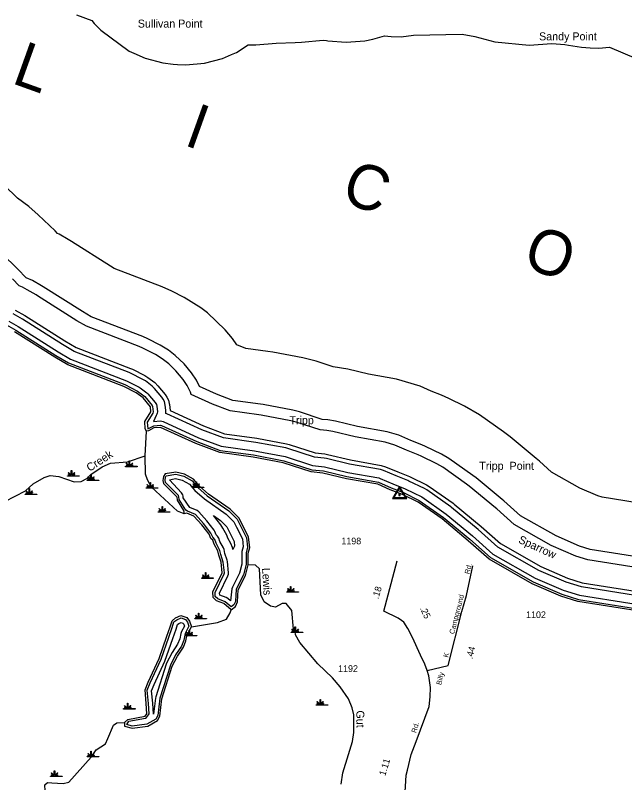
# Model space of a CAD drawing. Extents: x 2532689 to 2764727, y 536648 to 732970.
# Drawn here: x 2620422 to 2631849, y 613147 to 627526 of the extents above; entities that cross this region are included whole.
import ezdxf

# ---------------------------------------------------------------- set-up
doc = ezdxf.new("R2010")
doc.units = 0
for name, color, linetype in [('Exist Hydrographic Bay Label', 7, 'Continuous'), ('Exist Hydrographic Buffer Line', 7, 'Continuous'), ('Exist Hydrographic Creek Single Shore', 7, 'Continuous'), ('Exist Hydrographic Creek Single Shore Label', 7, 'Continuous'), ('Exist Hydrographic Point Label', 7, 'Continuous'), ('Exist Hydrographic Pond Under 1500 Sq Ft', 7, 'Continuous'), ('Exist Hydrographic River Shore', 7, 'Continuous'), ('Exist Hydrographic River Shore Label', 7, 'Continuous'), ('Exist Hydrographic Swamp CELL', 7, 'Continuous'), ('Exist Road Secondary Mileage Hundredths English Label', 7, 'Continuous'), ('Exist Road Secondary Type 51 Attributed', 7, 'Continuous'), ('Exist Road Secondary Type 51 Label', 7, 'Continuous'), ('Exist Road Secondary Type 51 Number Label', 7, 'Continuous'), ('Exist Survey Geodetic Marker CELL', 7, 'Continuous'), ('Exist Survey Geodetic Marker Label', 7, 'Continuous')]:
    doc.layers.add(name, color=color, linetype=linetype)

msp = doc.modelspace()

# ---------------------------------------------------------------- linework, layer by layer
at = {"layer": 'Exist Hydrographic Buffer Line'}
for points in [[(2621570, 627535), (2621857, 627426), (2621898, 627375), (2622025, 627245), (2622557, 626857), (2622642, 626815), (2622854, 626724), (2623191, 626634), (2623382, 626609)], [(2623382, 626609), (2623465, 626603), (2623621, 626597), (2623968, 626627), (2624305, 626717), (2624476, 626789), (2624567, 626832), (2624787, 626970), (2624930, 626972), (2625312, 627007), (2625671, 627016), (2625791, 627023), (2626197, 627058), (2626255, 627056), (2626282, 627051), (2626629, 627020), (2626976, 627051), (2627125, 627078), (2627343, 627144), (2627473, 627130), (2627657, 627125), (2627886, 627152), (2628801, 627173), (2629040, 627131), (2629417, 627031), (2630060, 626968), (2630483, 626995), (2630729, 626980), (2630795, 626966), (2631041, 626930), (2631200, 626917), (2631366, 626910), (2631566, 626927), (2632067, 626716)], [(2633011, 618243), (2631429, 618495), (2631347, 618520), (2631007, 618666), (2630479, 618966), (2630249, 619172), (2630191, 619222), (2629699, 619629), (2629577, 619722), (2629128, 620039), (2628847, 620204), (2628553, 620347), (2628413, 620408), (2628218, 620485), (2628013, 620574), (2627569, 620707), (2627043, 620801), (2626657, 620894), (2626383, 620940), (2626063, 621044), (2625812, 621108), (2625251, 621213), (2625155, 621229), (2624747, 621285), (2624577, 621349), (2624494, 621468), (2624356, 621633), (2624028, 621948), (2623901, 622044), (2623591, 622238), (2623356, 622357), (2623173, 622438), (2622278, 622782), (2622204, 622826), (2621476, 623286), (2621413, 623324), (2621244, 623422), (2621214, 623437), (2621167, 623485), (2620852, 623788), (2620672, 623941), (2620460, 624101), (2620215, 624346)], [(2632988, 617234), (2631201, 617519), (2631001, 617581), (2630562, 617769), (2629893, 618149), (2629583, 618426), (2629554, 618451), (2629062, 618858), (2629001, 618905), (2628552, 619221), (2628411, 619304), (2628117, 619447), (2628047, 619477), (2627836, 619560), (2627616, 619656), (2627394, 619723), (2626838, 619822), (2626423, 619922), (2626284, 619945), (2626177, 619955), (2625753, 620093), (2625628, 620125), (2625067, 620231), (2625019, 620238), (2624502, 620310), (2624194, 620424), (2623877, 620570), (2623820, 620691), (2623724, 620829), (2623587, 620994), (2623422, 621152), (2623295, 621249), (2623140, 621346), (2622905, 621464), (2622814, 621505), (2621841, 621879), (2621682, 621973), (2620942, 622440), (2620910, 622459), (2620741, 622558), (2620625, 622605), (2620601, 622630), (2620579, 622653), (2620514, 622724), (2620475, 622764), (2620160, 623066)], [(2626136, 619758), (2625691, 619903), (2625591, 619929), (2625030, 620034), (2624991, 620040), (2624453, 620115), (2624117, 620239), (2623717, 620423), (2623706, 620465), (2623647, 620591), (2623570, 620702), (2623433, 620867), (2623301, 620993), (2623175, 621089), (2623050, 621167), (2622815, 621286), (2622742, 621318), (2621754, 621698), (2621577, 621802), (2620835, 622271), (2620810, 622287), (2620641, 622385), (2620554, 622429), (2620492, 622455), (2620368, 622587)], [(2632910, 616517), (2631037, 616816), (2630751, 616904), (2630241, 617123), (2629471, 617561), (2629103, 617889), (2628603, 618303), (2628586, 618316), (2628137, 618633), (2628097, 618656), (2627803, 618799), (2627784, 618807), (2627561, 618895), (2627329, 618995), (2627267, 619014), (2626691, 619117), (2626255, 619222), (2626216, 619228), (2626030, 619246), (2625530, 619409), (2625495, 619418), (2624934, 619523), (2624325, 619607), (2623917, 619759), (2623263, 620059), (2623243, 620067), (2623245, 620093), (2623243, 620124), (2623232, 620222), (2623217, 620287), (2623196, 620331), (2623170, 620370), (2623032, 620535), (2622986, 620579), (2622860, 620676), (2622816, 620703), (2622581, 620821), (2622555, 620833), (2621526, 621228), (2621306, 621359), (2620557, 621832), (2620380, 621935)], [(2620420, 622004), (2620600, 621899), (2621348, 621427), (2621561, 621301), (2622584, 620907), (2622617, 620893), (2622852, 620774), (2622908, 620739), (2623035, 620643), (2623094, 620586), (2623231, 620421), (2623266, 620371), (2623292, 620314), (2623309, 620253), (2623312, 620231), (2623324, 620119), (2623948, 619833), (2624345, 619685), (2624949, 619602), (2625510, 619496), (2625555, 619485), (2626046, 619325), (2626223, 619308), (2626273, 619299), (2626707, 619195), (2627281, 619092), (2627361, 619068), (2627592, 618969)], [(2620299, 621797), (2620472, 621696), (2621223, 621222), (2621456, 621084), (2622509, 620678), (2622744, 620560), (2622763, 620548), (2622890, 620452), (2622909, 620433), (2623046, 620268), (2623058, 620251), (2623067, 620232), (2623073, 620204), (2623085, 620093), (2623083, 620072), (2623078, 620052), (2623066, 620029), (2623010, 619913), (2623146, 619925), (2623167, 619923), (2623196, 619914), (2623856, 619611), (2624285, 619451), (2624904, 619366), (2625480, 619257), (2625997, 619088), (2626217, 619066), (2626658, 618960), (2627239, 618856), (2627266, 618848), (2627500, 618747), (2627733, 618655), (2628044, 618502), (2628501, 618180), (2628996, 617770), (2629377, 617430), (2630170, 616980), (2630696, 616754), (2631001, 616659), (2632892, 616358)], [(2620259, 621728), (2620429, 621629), (2621181, 621154), (2621422, 621011), (2622473, 620607), (2622714, 620485), (2622848, 620382), (2622985, 620216), (2622994, 620195), (2623005, 620093), (2622999, 620071), (2622892, 619903), (2622908, 619778), (2623017, 619833), (2623142, 619844), (2623163, 619841), (2623825, 619537), (2624266, 619373), (2624890, 619287), (2625456, 619180), (2625980, 619009), (2626198, 618988), (2626641, 618882), (2627234, 618775), (2627470, 618673), (2627699, 618583), (2627998, 618437)], [(2632966, 617035), (2631156, 617323), (2630931, 617393), (2630473, 617590), (2629776, 617985), (2629450, 618277), (2629426, 618297), (2628934, 618704), (2628885, 618741), (2628437, 619058), (2628324, 619124), (2628030, 619267), (2627974, 619291), (2627760, 619376), (2627536, 619472), (2627359, 619526), (2626797, 619626), (2626376, 619727), (2626265, 619746), (2626136, 619758)], [(2624469, 616439), (2624357, 616534), (2624218, 616592), (2624169, 616633), (2624167, 616713), (2624338, 617059), (2624342, 617081), (2624322, 617280), (2624276, 617420), (2624258, 617499), (2624186, 617632), (2624161, 617704), (2624123, 617745), (2624091, 617821), (2623948, 618002), (2623802, 618169), (2623652, 618233), (2623618, 618253), (2623495, 618456), (2623488, 618506), (2623479, 618526), (2623238, 618772), (2623231, 618813), (2623237, 618873), (2623253, 618895), (2623429, 618925), (2623583, 618892), (2623740, 618800), (2623847, 618676), (2624021, 618524), (2624427, 618241), (2624582, 618084), (2624639, 617974), (2624758, 617736), (2624778, 617558), (2624749, 617455), (2624751, 617233), (2624700, 617043), (2624565, 616775), (2624550, 616544), (2624517, 616476), (2624469, 616439)], [(2627592, 618969), (2627813, 618882), (2627838, 618871), (2628132, 618728), (2628183, 618698), (2628632, 618382), (2628654, 618365), (2629156, 617949), (2629518, 617626), (2630277, 617195), (2630779, 616979), (2631055, 616894), (2632918, 616597)], [(2624460, 616551), (2624409, 616595), (2624376, 616615), (2624259, 616662), (2624248, 616695), (2624410, 617024), (2624420, 617056), (2624422, 617077), (2624402, 617288), (2624396, 617315), (2624353, 617442), (2624336, 617517), (2624324, 617549), (2624259, 617665), (2624236, 617730), (2624227, 617750), (2624215, 617767), (2624190, 617792), (2624165, 617852), (2624148, 617881), (2624011, 618052), (2623862, 618222), (2623832, 618246), (2623697, 618301), (2623572, 618484), (2623567, 618518), (2623561, 618541), (2623552, 618560), (2623540, 618577), (2623312, 618824), (2623428, 618844), (2623553, 618817), (2623688, 618738), (2623786, 618624), (2623969, 618463), (2624375, 618179), (2624517, 618036), (2624568, 617937), (2624680, 617713), (2624696, 617564), (2624672, 617477), (2624667, 617442), (2624671, 617243), (2624624, 617072), (2624494, 616811), (2624483, 616778), (2624460, 616551)], [(2627998, 618437), (2628450, 618118), (2628943, 617710), (2629330, 617365), (2630134, 616908), (2630668, 616679), (2630982, 616581), (2632884, 616278)], [(2624501, 617517), (2624493, 617551), (2624464, 617627), (2624405, 617731), (2624387, 617783), (2624366, 617830), (2624338, 617870), (2624313, 617913), (2624273, 617980), (2624136, 618151), (2624272, 618057), (2624386, 617941), (2624426, 617865), (2624524, 617667), (2624534, 617578), (2624501, 617517)], [(2622616, 614206), (2622510, 614236), (2622553, 614296), (2622866, 614356), (2622884, 614365), (2622922, 614416), (2622930, 614439), (2622918, 614632), (2622897, 614882), (2622949, 615015), (2623155, 615459), (2623298, 615876), (2623361, 616052), (2623397, 616158), (2623449, 616200), (2623529, 616234), (2623613, 616205), (2623652, 616153), (2623676, 616081), (2623608, 615940), (2623582, 615816), (2623537, 615704), (2623427, 615539), (2623329, 615350), (2623130, 614732), (2623094, 614406), (2623056, 614339), (2622891, 614245), (2622616, 614206)], [(2623016, 614431), (2622998, 614637), (2622978, 614870), (2623023, 614984), (2623228, 615426), (2623373, 615850), (2623436, 616025), (2623465, 616110), (2623491, 616130), (2623532, 616149), (2623564, 616138), (2623580, 616116), (2623593, 616078), (2623538, 615979), (2623525, 615944), (2623504, 615839), (2623466, 615741), (2623360, 615583), (2623258, 615387), (2623250, 615368), (2623054, 614756), (2623049, 614733), (2623016, 614431)]]:
    msp.add_lwpolyline(points, dxfattribs=at)
at = {"layer": 'Exist Hydrographic Creek Single Shore'}
msp.add_line((2622857, 619271), (2622880, 619732), dxfattribs=at)
for points in [[(2619527, 618260), (2619736, 618242), (2620026, 618313), (2620612, 618615), (2620759, 618746), (2620965, 618866), (2621073, 618900), (2621239, 618887), (2621525, 618787), (2621658, 618789), (2621765, 618849), (2621839, 618924), (2622053, 619064), (2622209, 619133), (2622526, 619156), (2622857, 619271)], [(2623588, 618187), (2623462, 618235), (2622977, 618682), (2622899, 618823), (2622864, 618930), (2622857, 619271)], [(2626535, 613116), (2626564, 613330), (2626673, 613676), (2626743, 613919), (2626773, 614087), (2626767, 614419), (2626739, 614552), (2626669, 614717), (2626514, 614940), (2626369, 615112), (2626097, 615373), (2625755, 615773), (2625677, 615915), (2625667, 615980), (2625641, 616021), (2625609, 616371), (2625498, 616502), (2625423, 616502), (2625299, 616438), (2625207, 616454), (2625089, 616534), (2625028, 616666), (2625001, 617151), (2624925, 617224), (2624791, 617228)], [(2623723, 616065), (2624213, 616151), (2624379, 616213), (2624451, 616331), (2624467, 616388)], [(2620738, 611736), (2620729, 611778), (2620660, 611893), (2620625, 611984), (2620630, 612125), (2620695, 612200), (2620967, 612365), (2621032, 612450), (2621025, 612749), (2620989, 612882), (2620976, 613108), (2621025, 613149), (2621109, 613143), (2621318, 613131), (2621425, 613159), (2621841, 613625), (2621938, 613761), (2622110, 613873), (2622158, 613973), (2622262, 614227), (2622327, 614269), (2622469, 614271)]]:
    msp.add_lwpolyline(points, dxfattribs=at)
at = {"layer": 'Exist Hydrographic Pond Under 1500 Sq Ft'}
for points in [[(2624791, 617228), (2624787, 617445), (2624818, 617554), (2624797, 617747), (2624675, 617992), (2624615, 618107), (2624453, 618272), (2624047, 618554), (2623877, 618701), (2623766, 618832), (2623597, 618930), (2623430, 618966), (2623230, 618931), (2623198, 618887), (2623191, 618812), (2623201, 618753), (2623448, 618500), (2623457, 618442), (2623578, 618246), (2623588, 618187)], [(2624467, 616388), (2624331, 616504), (2624197, 616557), (2624129, 616614), (2624127, 616722), (2624302, 617077), (2624282, 617276), (2624237, 617409), (2624219, 617491), (2624149, 617616), (2624123, 617690), (2624089, 617722), (2624054, 617806), (2623917, 617978), (2623772, 618142), (2623637, 618196), (2623588, 618187)], [(2624467, 616388), (2624549, 616450), (2624589, 616534), (2624601, 616758), (2624737, 617029), (2624791, 617228)], [(2622469, 614271), (2622534, 614333), (2622858, 614395), (2622890, 614439), (2622878, 614629), (2622856, 614888), (2622912, 615031), (2623119, 615476), (2623260, 615889), (2623323, 616066), (2623363, 616182), (2623428, 616234), (2623527, 616277), (2623637, 616239), (2623688, 616172), (2623723, 616065)], [(2622469, 614271), (2622470, 614206), (2622613, 614165), (2622904, 614207), (2623085, 614309), (2623133, 614393), (2623168, 614720), (2623364, 615332), (2623460, 615516), (2623573, 615685), (2623620, 615805), (2623643, 615921), (2623723, 616065)]]:
    msp.add_lwpolyline(points, dxfattribs=at)
at = {"layer": 'Exist Hydrographic River Shore'}
for points in [[(2622880, 619732), (2622854, 619780), (2622852, 619914), (2622965, 620093), (2622954, 620191), (2622817, 620356), (2622690, 620453), (2622455, 620571), (2621404, 620975), (2621160, 621120), (2620408, 621595)], [(2633109, 616225), (2632879, 616239), (2630973, 616542), (2630654, 616641), (2630116, 616872), (2629306, 617332), (2628916, 617680), (2628424, 618088), (2627975, 618404), (2627681, 618547), (2627454, 618636), (2627218, 618738), (2626633, 618842), (2626189, 618949), (2625972, 618970), (2625443, 619142), (2624882, 619248), (2624256, 619334), (2623810, 619500), (2623146, 619805), (2623021, 619793), (2622922, 619740), (2622880, 619732)]]:
    msp.add_lwpolyline(points, dxfattribs=at)
at = {"layer": 'Exist Hydrographic Swamp CELL'}
for points in [[(2622488, 619075), (2622541, 619075), (2622543, 619079), (2622504, 619094), (2622507, 619099), (2622545, 619083), (2622546, 619086), (2622502, 619131), (2622507, 619136), (2622552, 619090), (2622559, 619093), (2622559, 619176), (2622566, 619176), (2622566, 619093), (2622572, 619090), (2622618, 619136), (2622623, 619131), (2622578, 619086), (2622580, 619083), (2622621, 619101), (2622624, 619096), (2622583, 619078), (2622584, 619075), (2622705, 619075), (2622705, 619068), (2622488, 619068)], [(2621401, 618898), (2621453, 618898), (2621455, 618902), (2621417, 618916), (2621420, 618922), (2621458, 618906), (2621459, 618909), (2621415, 618953), (2621420, 618958), (2621465, 618913), (2621472, 618915), (2621472, 618998), (2621479, 618998), (2621479, 618915), (2621485, 618913), (2621531, 618958), (2621536, 618953), (2621491, 618909), (2621493, 618905), (2621534, 618924), (2621537, 618919), (2621496, 618901), (2621497, 618898), (2621618, 618898), (2621618, 618891), (2621401, 618891)], [(2621767, 618815), (2621820, 618815), (2621822, 618819), (2621783, 618834), (2621786, 618839), (2621824, 618823), (2621826, 618826), (2621781, 618871), (2621786, 618876), (2621832, 618830), (2621838, 618833), (2621838, 618916), (2621845, 618916), (2621845, 618833), (2621852, 618830), (2621897, 618876), (2621902, 618871), (2621858, 618826), (2621860, 618822), (2621900, 618841), (2621903, 618836), (2621862, 618818), (2621864, 618815), (2621985, 618815), (2621985, 618808), (2621767, 618808)], [(2622878, 618673), (2622930, 618673), (2622932, 618677), (2622894, 618692), (2622897, 618697), (2622935, 618681), (2622936, 618684), (2622892, 618729), (2622897, 618734), (2622942, 618688), (2622949, 618691), (2622949, 618774), (2622956, 618774), (2622956, 618691), (2622962, 618688), (2623008, 618734), (2623013, 618729), (2622968, 618684), (2622970, 618681), (2623011, 618699), (2623014, 618694), (2622973, 618676), (2622974, 618673), (2623095, 618673), (2623095, 618666), (2622878, 618666)], [(2623740, 618685), (2623793, 618685), (2623795, 618689), (2623757, 618704), (2623760, 618709), (2623797, 618693), (2623799, 618696), (2623755, 618740), (2623760, 618746), (2623805, 618700), (2623811, 618703), (2623811, 618786), (2623819, 618786), (2623819, 618703), (2623825, 618700), (2623870, 618746), (2623875, 618740), (2623831, 618696), (2623833, 618692), (2623874, 618711), (2623876, 618706), (2623835, 618688), (2623837, 618685), (2623958, 618685), (2623958, 618678), (2623740, 618678)], [(2620609, 618555), (2620662, 618555), (2620664, 618559), (2620625, 618574), (2620628, 618579), (2620666, 618563), (2620668, 618566), (2620623, 618610), (2620628, 618616), (2620674, 618570), (2620680, 618572), (2620680, 618656), (2620687, 618656), (2620687, 618572), (2620694, 618570), (2620739, 618616), (2620744, 618610), (2620700, 618566), (2620702, 618562), (2620742, 618581), (2620745, 618576), (2620704, 618558), (2620706, 618555), (2620827, 618555), (2620827, 618548), (2620609, 618548)], [(2623102, 618224), (2623155, 618224), (2623157, 618228), (2623119, 618242), (2623122, 618248), (2623159, 618232), (2623161, 618235), (2623117, 618279), (2623122, 618284), (2623167, 618239), (2623173, 618241), (2623173, 618324), (2623181, 618324), (2623180, 618241), (2623187, 618239), (2623232, 618284), (2623237, 618279), (2623193, 618235), (2623195, 618231), (2623236, 618250), (2623238, 618245), (2623197, 618227), (2623199, 618224), (2623320, 618224), (2623320, 618217), (2623102, 618217)], [(2623918, 616982), (2623970, 616982), (2623972, 616986), (2623934, 617001), (2623937, 617006), (2623975, 616990), (2623976, 616993), (2623932, 617038), (2623937, 617043), (2623982, 616997), (2623989, 617000), (2623989, 617083), (2623996, 617083), (2623996, 617000), (2624002, 616997), (2624047, 617043), (2624053, 617038), (2624008, 616993), (2624010, 616990), (2624051, 617008), (2624053, 617003), (2624013, 616985), (2624014, 616982), (2624135, 616982), (2624135, 616975), (2623918, 616975)], [(2625513, 616722), (2625565, 616722), (2625567, 616726), (2625529, 616741), (2625532, 616746), (2625570, 616730), (2625571, 616733), (2625527, 616778), (2625532, 616783), (2625577, 616737), (2625584, 616740), (2625584, 616823), (2625591, 616823), (2625591, 616740), (2625597, 616737), (2625643, 616783), (2625648, 616778), (2625603, 616733), (2625605, 616729), (2625646, 616748), (2625649, 616743), (2625608, 616725), (2625609, 616722), (2625730, 616722), (2625730, 616715), (2625513, 616715)], [(2623788, 616225), (2623840, 616226), (2623842, 616229), (2623804, 616244), (2623807, 616249), (2623845, 616233), (2623846, 616236), (2623802, 616281), (2623807, 616286), (2623852, 616241), (2623859, 616243), (2623859, 616326), (2623866, 616326), (2623866, 616243), (2623872, 616241), (2623917, 616286), (2623923, 616281), (2623878, 616236), (2623880, 616233), (2623921, 616251), (2623924, 616246), (2623883, 616228), (2623884, 616226), (2624005, 616225), (2624005, 616218), (2623788, 616218)], [(2623610, 615906), (2623663, 615906), (2623665, 615910), (2623627, 615925), (2623630, 615930), (2623667, 615914), (2623669, 615917), (2623625, 615962), (2623630, 615967), (2623675, 615921), (2623681, 615924), (2623681, 616007), (2623689, 616007), (2623689, 615924), (2623695, 615921), (2623740, 615967), (2623745, 615962), (2623701, 615917), (2623703, 615913), (2623744, 615932), (2623746, 615927), (2623705, 615909), (2623707, 615906), (2623828, 615906), (2623828, 615899), (2623610, 615899)], [(2625596, 615965), (2625648, 615965), (2625650, 615969), (2625612, 615984), (2625615, 615989), (2625653, 615973), (2625654, 615976), (2625610, 616021), (2625615, 616026), (2625660, 615980), (2625666, 615983), (2625666, 616066), (2625674, 616066), (2625674, 615983), (2625680, 615980), (2625725, 616026), (2625730, 616021), (2625686, 615976), (2625688, 615973), (2625729, 615991), (2625731, 615986), (2625690, 615968), (2625692, 615965), (2625813, 615965), (2625813, 615958), (2625596, 615958)], [(2626065, 614605), (2626118, 614605), (2626120, 614608), (2626081, 614623), (2626084, 614628), (2626122, 614612), (2626124, 614615), (2626079, 614660), (2626084, 614665), (2626130, 614620), (2626136, 614622), (2626136, 614705), (2626143, 614705), (2626143, 614622), (2626150, 614620), (2626195, 614665), (2626200, 614660), (2626156, 614615), (2626158, 614612), (2626198, 614630), (2626201, 614625), (2626160, 614608), (2626162, 614605), (2626283, 614605), (2626283, 614597), (2626065, 614597)], [(2622452, 614535), (2622505, 614535), (2622507, 614538), (2622469, 614553), (2622472, 614558), (2622509, 614542), (2622511, 614545), (2622467, 614590), (2622472, 614595), (2622517, 614550), (2622523, 614552), (2622523, 614635), (2622531, 614635), (2622531, 614552), (2622537, 614550), (2622582, 614595), (2622587, 614590), (2622543, 614545), (2622545, 614542), (2622586, 614560), (2622588, 614555), (2622547, 614537), (2622549, 614535), (2622670, 614535), (2622670, 614527), (2622452, 614527)], [(2621767, 613636), (2621820, 613636), (2621822, 613639), (2621783, 613654), (2621786, 613660), (2621824, 613644), (2621826, 613647), (2621781, 613691), (2621786, 613696), (2621832, 613651), (2621838, 613653), (2621838, 613736), (2621845, 613736), (2621845, 613653), (2621852, 613651), (2621897, 613696), (2621902, 613691), (2621858, 613647), (2621860, 613643), (2621900, 613662), (2621903, 613657), (2621862, 613639), (2621864, 613636), (2621985, 613636), (2621985, 613629), (2621767, 613629)], [(2621082, 613269), (2621134, 613269), (2621136, 613273), (2621098, 613288), (2621101, 613293), (2621139, 613277), (2621140, 613280), (2621096, 613325), (2621101, 613330), (2621146, 613284), (2621153, 613287), (2621153, 613370), (2621160, 613370), (2621160, 613287), (2621166, 613284), (2621212, 613330), (2621217, 613325), (2621172, 613280), (2621174, 613276), (2621215, 613295), (2621218, 613290), (2621177, 613272), (2621178, 613269), (2621299, 613269), (2621299, 613262), (2621082, 613262)]]:
    msp.add_lwpolyline(points, close=True, dxfattribs=at)
at = {"layer": 'Exist Road Secondary Type 51 Attributed'}
for points in [[(2627332, 616360), (2627583, 617306)], [(2628143, 615251), (2628536, 615341), (2628797, 616353), (2628885, 616656), (2628999, 617210)], [(2628143, 615251), (2628104, 615369), (2628021, 615535), (2627867, 615865), (2627783, 616035), (2627709, 616152), (2627666, 616183), (2627603, 616229), (2627332, 616360)], [(2627143, 609543), (2627239, 609809), (2627375, 610089), (2627491, 610337), (2627541, 610505), (2627556, 610581), (2627576, 610673), (2627617, 611174), (2627694, 612346), (2627749, 613290), (2627776, 613379), (2627846, 613675), (2627938, 613915), (2628184, 614577), (2628203, 614755), (2628209, 614929), (2628178, 615149), (2628143, 615251)]]:
    msp.add_lwpolyline(points, dxfattribs=at)
at = {"layer": 'Exist Survey Geodetic Marker CELL'}
for points in [[(2627762, 618471), (2627628, 618697), (2627494, 618471)], [(2627736, 618483), (2627520, 618483), (2627628, 618665)], [(2627640, 618529), (2627640, 618557), (2627616, 618557), (2627616, 618529)]]:
    msp.add_lwpolyline(points, close=True, dxfattribs=at)

# ---------------------------------------------------------------- texts
at = {"layer": 'Exist Hydrographic Bay Label'}
msp.add_text('Sparrow', height=150, rotation=335.4062, dxfattribs=at).set_placement((2629844, 617649))
at = {"layer": 'Exist Hydrographic Creek Single Shore Label'}
for s, rotation, p in [('Creek', 33.1741, (2621817, 618969)), ('Lewis', 273.1953, (2625049, 617168)), ('Gut', 271.0283, (2626815, 614499))]:
    msp.add_text(s, height=150, rotation=rotation, dxfattribs=at).set_placement(p)
at = {"layer": 'Exist Hydrographic Point Label'}
for s, p in [('Sullivan Point', (2622718, 627296)), ('Sandy Point', (2630244, 627057)), ('Tripp  Point', (2629122, 619009))]:
    msp.add_text(s, height=150, dxfattribs=at).set_placement(p)
at = {"layer": 'Exist Hydrographic River Shore Label'}
msp.add_text('P         A         M         L         I         C         O', height=840, rotation=340.2658, dxfattribs=at).set_placement((2610107, 629930))
at = {"layer": 'Exist Road Secondary Mileage Hundredths English Label'}
for s, rotation, p in [('.18', 72.4134, (2627228, 616580)), ('.25', 295.0044, (2628006, 616415)), ('.44', 75.5331, (2628993, 615455)), ('1.11', 73.0811, (2627359, 613266))]:
    msp.add_text(s, height=125, rotation=rotation, dxfattribs=at).set_placement(p)
at = {"layer": 'Exist Road Secondary Type 51 Label'}
for s, rotation, p in [('Billy        K          Campground           Rd.', 75.6858, (2628406, 614970)), ('Rd.', 72.2205, (2627936, 614071))]:
    msp.add_text(s, height=95, rotation=rotation, dxfattribs=at).set_placement(p)
at = {"layer": 'Exist Road Secondary Type 51 Number Label'}
for s, p in [('1198', (2626536, 617613)), ('1102', (2630000, 616231)), ('1192', (2626475, 615222))]:
    msp.add_text(s, height=125, dxfattribs=at).set_placement(p)
at = {"layer": 'Exist Survey Geodetic Marker Label'}
msp.add_text('Tripp', height=150, dxfattribs=at).set_placement((2625562, 619864))

doc.saveas('drawing.dxf')
